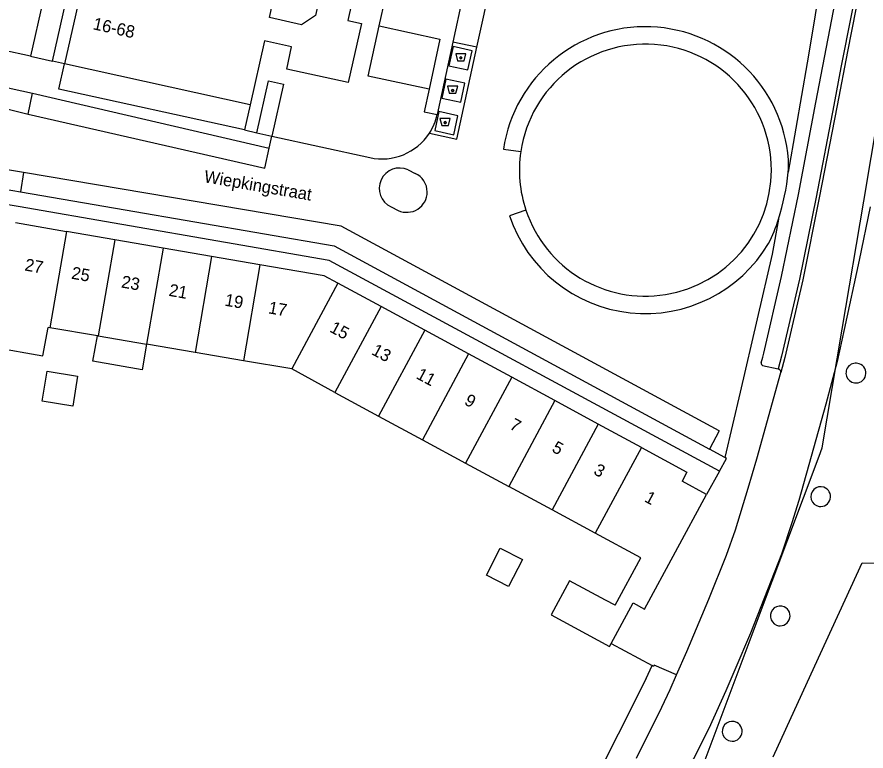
# Model space of a CAD drawing. Extents: x 194485 to 197793, y 468269 to 470822.
# Drawn here: x 194674.8 to 194757.7, y 469755.5 to 469827.1 of the extents above; entities that cross this region are included whole.
import ezdxf

# ---------------------------------------------------------------- set-up
doc = ezdxf.new("R2010")
doc.units = 0
for name, color, linetype in [('BGT grensvlak gebouwinstallatie plus 1', 7, 'Continuous'), ('BGT grensvlak overig bouwwerk uitbreiding populatie', 7, 'Continuous'), ('BGT grensvlak pand op maaiveld', 7, 'Continuous'), ('BGT grensvlak pand op maaiveld LR', 7, 'Continuous'), ('BGT grensvlak vegetatieobject', 7, 'Continuous'), ('BGT grensvlak wegdeel', 7, 'Continuous'), ('BGT lijnelement kunstwerkdeel uitbreiding populatie duiker', 7, 'Continuous'), ('BGT puntobject bak afval apart plaats', 7, 'Continuous'), ('BGT tekst huisnummerreeks', 7, 'Continuous'), ('BGT tekst openbare ruimte label weg', 7, 'Continuous')]:
    doc.layers.add(name, color=color, linetype=linetype)

msp = doc.modelspace()

# ---------------------------------------------------------------- linework, layer by layer
at = {"layer": 'BGT grensvlak gebouwinstallatie plus 1'}
msp.add_lwpolyline([(194687.451, 469795.191), (194687.021, 469792.692), (194682.205, 469793.54), (194682.641, 469796.013)], dxfattribs=at)
at = {"layer": 'BGT grensvlak overig bouwwerk uitbreiding populatie'}
for p, q in [((194677.261, 469789.617), (194677.74, 469792.562)), ((194677.74, 469792.562), (194680.714, 469792.078)), ((194680.714, 469792.078), (194680.235, 469789.133)), ((194680.235, 469789.133), (194677.261, 469789.617))]:
    msp.add_line(p, q, dxfattribs=at)
msp.add_lwpolyline([(194724.127, 469774.167), (194722.771, 469771.548), (194720.621, 469772.661), (194721.976, 469775.28), (194724.127, 469774.167)], dxfattribs=at)
at = {"layer": 'BGT grensvlak pand op maaiveld'}
for p, q in [((194698.94, 469824.796), (194697.557, 469818.556)), ((194676.12, 469823.304), (194678.259, 469822.83)), ((194697.557, 469818.556), (194679.441, 469822.569)), ((194674.663, 469807.06), (194679.629, 469806.205)), ((194684.35, 469805.391), (194679.629, 469806.205)), ((194689.07, 469804.578), (194684.35, 469805.391)), ((194693.791, 469803.765), (194689.07, 469804.578)), ((194698.51, 469802.951), (194693.791, 469803.765)), ((194710.34, 469798.863), (194706.12, 469801.147)), ((194714.603, 469796.555), (194710.34, 469798.863)), ((194678.01, 469796.803), (194677.82, 469796.835)), ((194682.641, 469796.013), (194678.01, 469796.803)), ((194718.867, 469794.247), (194714.603, 469796.555)), ((194682.731, 469795.997), (194682.641, 469796.013)), ((194682.731, 469795.997), (194687.451, 469795.191)), ((194692.171, 469794.386), (194687.451, 469795.191)), ((194696.891, 469793.58), (194692.171, 469794.386)), ((194723.087, 469791.963), (194718.867, 469794.247)), ((194701.611, 469792.774), (194696.891, 469793.58)), ((194705.833, 469790.489), (194701.611, 469792.774)), ((194727.304, 469789.68), (194723.087, 469791.963)), ((194705.833, 469790.489), (194710.099, 469788.18)), ((194731.527, 469787.394), (194727.304, 469789.68)), ((194710.099, 469788.18), (194714.364, 469785.871)), ((194735.747, 469785.11), (194731.527, 469787.394)), ((194714.364, 469785.871), (194718.585, 469783.586)), ((194718.585, 469783.586), (194722.807, 469781.301)), ((194727.028, 469779.016), (194722.807, 469781.301)), ((194742.101, 469780.523), (194739.716, 469781.813)), ((194731.249, 469776.731), (194727.028, 469779.016)), ((194735.681, 469774.332), (194731.249, 469776.731)), ((194733.186, 469769.706), (194735.681, 469774.332))]:
    msp.add_line(p, q, dxfattribs=at)
for points in [[(194678.259, 469822.83), (194682.188, 469840.307), (194670.646, 469842.87), (194667.931, 469830.703), (194677.304, 469828.629), (194676.12, 469823.304)], [(194704.618, 469830.387), (194703.934, 469827.283), (194702.569, 469826.38), (194699.444, 469827.072), (194700.109, 469830.071), (194682.021, 469834.077), (194679.441, 469822.569)], [(194707.731, 469829.7), (194707.08, 469826.802), (194708.416, 469826.507), (194707.118, 469820.73), (194701.126, 469822.05), (194701.604, 469824.209), (194698.94, 469824.796)], [(194706.12, 469801.147), (194704.784, 469801.871), (194698.51, 469802.951)], [(194673.024, 469797.795), (194672.515, 469794.904), (194677.331, 469794.056), (194677.82, 469796.835)], [(194735.747, 469785.11), (194740.196, 469782.702), (194739.716, 469781.813)], [(194732.801, 469765.968), (194734.944, 469769.941), (194736.066, 469769.335), (194742.101, 469780.523)], [(194733.186, 469769.706), (194732.232, 469770.211), (194728.729, 469772.1), (194726.936, 469768.776), (194732.645, 469765.679), (194732.801, 469765.968)]]:
    msp.add_lwpolyline(points, dxfattribs=at)
at = {"layer": 'BGT grensvlak pand op maaiveld LR'}
for p, q in [((194679.629, 469806.205), (194678.01, 469796.803)), ((194684.35, 469805.391), (194682.731, 469795.997)), ((194689.07, 469804.578), (194687.451, 469795.191)), ((194693.791, 469803.765), (194692.171, 469794.386)), ((194698.51, 469802.951), (194696.891, 469793.58)), ((194706.12, 469801.147), (194701.611, 469792.774)), ((194710.34, 469798.863), (194705.833, 469790.489)), ((194714.603, 469796.555), (194710.099, 469788.18)), ((194718.867, 469794.247), (194714.364, 469785.871)), ((194723.087, 469791.963), (194718.585, 469783.586)), ((194727.304, 469789.68), (194722.807, 469781.301)), ((194731.527, 469787.394), (194727.028, 469779.016)), ((194735.747, 469785.11), (194731.249, 469776.731))]:
    msp.add_line(p, q, dxfattribs=at)
at = {"layer": 'BGT grensvlak vegetatieobject'}
for centre, start, end in [((194736.134, 469812.178), 0.00362, 171.5486), ((194736.134, 469812.179), 198.51366, 0.00207)]:
    msp.add_arc(centre, 12.3, start, end, dxfattribs=at)
at = {"layer": 'BGT grensvlak wegdeel'}
for p, q in [((194718.794, 469831.338), (194717.346, 469824.679)), ((194710.154, 469826.252), (194710.767, 469829.031)), ((194717.346, 469824.679), (194715.808, 469817.607)), ((194719.692, 469824.169), (194717.346, 469824.679)), ((194676.12, 469823.304), (194673.406, 469823.905)), ((194679.441, 469822.569), (194678.259, 469822.83)), ((194672.681, 469820.483), (194676.306, 469819.706)), ((194675.882, 469817.655), (194676.306, 469819.706)), ((194676.306, 469819.706), (194699.419, 469814.341)), ((194672.272, 469818.552), (194675.882, 469817.655)), ((194697.557, 469818.556), (194697.013, 469816.1)), ((194697.013, 469816.1), (194698.214, 469815.835)), ((194698.214, 469815.835), (194699.679, 469815.513)), ((194699.419, 469814.341), (194699.679, 469815.513)), ((194699.679, 469815.513), (194709.251, 469813.404)), ((194722.286, 469814.236), (194723.967, 469813.986)), ((194675.444, 469811.94), (194672.026, 469812.529)), ((194712.971, 469812.209), (194713.673, 469811.86)), ((194675.444, 469811.94), (194675.122, 469810.063)), ((194671.721, 469810.643), (194675.122, 469810.063)), ((194675.122, 469810.063), (194685.348, 469808.307)), ((194674.92, 469808.628), (194672.969, 469808.967)), ((194711.304, 469808.594), (194712.006, 469808.246)), ((194724.471, 469808.273), (194722.859, 469807.733)), ((194747.568, 469793.122), (194749.115, 469792.777)), ((194749.115, 469792.777), (194749.149, 469792.77)), ((194743.324, 469786.74), (194742.399, 469784.948)), ((194743.897, 469784.126), (194742.399, 469784.948)), ((194743.381, 469782.786), (194742.101, 469780.523)), ((194732.801, 469765.968), (194736.806, 469763.817)), ((194736.218, 469762.563), (194736.806, 469763.817))]:
    msp.add_line(p, q, dxfattribs=at)
for points in [[(194747.452, 469793.362), (194747.606, 469793.927), (194747.697, 469794.331), (194749.416, 469801.793), (194751.072, 469809.803), (194752.779, 469818.784), (194755.865, 469834.867), (194757.569, 469843.178), (194760.29, 469855.346), (194761.304, 469859.683), (194763.554, 469868.458), (194766.546, 469878.876), (194767.516, 469882.1), (194769.002, 469887.009)], [(194770.742, 469886.694), (194770.609, 469886.246), (194769.513, 469882.569), (194768.278, 469878.449), (194765.273, 469868.021), (194763.382, 469860.714), (194762.046, 469855.121), (194759.341, 469843.007), (194755.223, 469822.199), (194754.534, 469818.514), (194752.804, 469809.532), (194751.181, 469801.539), (194749.438, 469794.008), (194749.115, 469792.777)], [(194771.028, 469886.501), (194770.254, 469883.895), (194768.587, 469878.39), (194765.592, 469867.909), (194763.704, 469860.68), (194762.376, 469855.048), (194759.652, 469842.949), (194755.857, 469823.776), (194754.857, 469818.478), (194753.113, 469809.484), (194751.499, 469801.479), (194749.749, 469793.909), (194749.357, 469792.431)], [(194719.692, 469824.169), (194721.139, 469830.828), (194718.794, 469831.338)], [(194753.11, 469829.888), (194752.633, 469826.91), (194751.922, 469822.646), (194750.824, 469816.286), (194750.075, 469811.978)], [(194715.016, 469820.078), (194709.078, 469821.369), (194710.154, 469826.252)], [(194710.154, 469826.252), (194716.078, 469824.964), (194715.016, 469820.078)], [(194715.046, 469815.779), (194717.74, 469815.193), (194719.692, 469824.169)], [(194717.359, 469824.235), (194716.956, 469822.378), (194718.812, 469821.974), (194719.216, 469823.831), (194717.359, 469824.235)], [(194697.013, 469816.1), (194678.886, 469820.093), (194679.441, 469822.569)], [(194698.214, 469815.835), (194699.337, 469820.908), (194700.802, 469820.585), (194699.679, 469815.513)], [(194716.67, 469821.066), (194716.266, 469819.21), (194718.123, 469818.806), (194718.527, 469820.662), (194716.67, 469821.066)], [(194715.016, 469820.078), (194714.538, 469817.883), (194715.808, 469817.607)], [(194715.981, 469817.897), (194715.577, 469816.041), (194717.434, 469815.637), (194717.838, 469817.494), (194715.981, 469817.897)], [(194675.882, 469817.655), (194698.987, 469812.388), (194699.419, 469814.341)], [(194743.324, 469786.74), (194706.429, 469806.713), (194675.444, 469811.94)], [(194743.381, 469782.786), (194705.267, 469803.362), (194674.92, 469808.628)], [(194685.348, 469808.307), (194705.765, 469804.798), (194742.399, 469784.948)], [(194758.076, 469808.609), (194757.009, 469803.389), (194755.547, 469796.618), (194754.863, 469793.502), (194753.742, 469789.335), (194751.102, 469779.948), (194750.418, 469777.757), (194749.426, 469774.703), (194746.405, 469766.996), (194744.862, 469763.409), (194743.984, 469761.342), (194742.321, 469757.667), (194737.832, 469748.785), (194735.915, 469745.052), (194734.795, 469742.939), (194731.983, 469737.714), (194726.896, 469729.346), (194726.716, 469729.032), (194721.012, 469720.466), (194717.518, 469715.4), (194715.725, 469713.043), (194714.507, 469711.385)], [(194749.135, 469807.396), (194748.498, 469803.984), (194747.058, 469797.669), (194745.374, 469790.497), (194743.897, 469784.126)], [(194739.189, 469762.909), (194740.182, 469765.191), (194742.341, 469770.306), (194744.058, 469774.593), (194744.95, 469777.08), (194746.162, 469781.123), (194747.009, 469783.987), (194749.357, 469792.431)], [(194743.381, 469782.786), (194744.069, 469784.041), (194743.897, 469784.126)], [(194748.596, 469754.909), (194752.689, 469763.787), (194757.311, 469773.859), (194761.158, 469773.801)], [(194739.189, 469762.909), (194737.002, 469763.86), (194736.94, 469763.745), (194736.806, 469763.817)], [(194736.218, 469762.563), (194733.477, 469757.124), (194730.837, 469751.913), (194730.695, 469751.975), (194727.297, 469745.564), (194727.394, 469745.31), (194727.285, 469745.063), (194724.894, 469741.197), (194722.447, 469737.492), (194720.658, 469734.867)], [(194735.255, 469754.775), (194737.741, 469759.772), (194738.565, 469761.476), (194739.189, 469762.909)]]:
    msp.add_lwpolyline(points, dxfattribs=at)
for centre, radius, start, end in [((194736.134, 469812.179), 14, 4.15338, 171.55108), ((194710.453, 469818.766), 5.479, 326.95829, 347.78417), ((194710.434, 469818.776), 5.5, 257.58408, 326.9871), ((194736.125, 469812.18), 12.291, 171.54966, 198.53349), ((194737.825, 469812.808), 12.278, 356.12617, 1.79915), ((194712.144, 469810.399), 1.99, 65.43521, 245.05271), ((194727.809, 469814.158), 22.372, 342.40615, 354.40704), ((194712.848, 469810.051), 1.988, 359.97119, 65.47366), ((194712.846, 469810.05), 1.99, 245.0368, 359.99462), ((194736.134, 469812.179), 14, 198.51544, 329.2462), ((194735.605, 469811.534), 14.148, 332.58871, 342.9959), ((194747.712, 469793.339), 0.261, 175.02613, 236.56592), ((194756.682, 469792.374), 0.966, 70.28947, 261.71035), ((194756.705, 469792.368), 0.964, 260.33479, 71.66502), ((194749.04, 469792.47), 0.32, 353.06726, 69.99675), ((194753.255, 469780.313), 0.969, 71.37053, 260.15405), ((194753.237, 469780.318), 0.97, 261.23923, 70.28535), ((194749.297, 469768.668), 0.966, 65.74348, 248.13186), ((194749.294, 469768.669), 0.967, 248.34847, 65.52688), ((194744.6, 469757.412), 0.961, 61.34348, 248.3846), ((194744.625, 469757.4), 0.96, 246.73772, 62.99036)]:
    msp.add_arc(centre, radius, start, end, dxfattribs=at)
at = {"layer": 'BGT lijnelement kunstwerkdeel uitbreiding populatie duiker'}
msp.add_lwpolyline([(194727.596, 469727.23), (194732.377, 469728.998), (194734.217, 469733.923), (194738.933, 469746.55), (194743.824, 469759.57), (194748.517, 469772.059), (194753.109, 469784.278), (194753.404, 469785.062), (194755.359, 469796.674), (194757.462, 469809.166), (194759.578, 469821.734), (194761.765, 469834.728), (194763.605, 469845.664), (194765.222, 469855.339), (194766.161, 469858.061), (194770.434, 469870.35), (194774.77, 469882.809), (194778.854, 469894.546), (194783.16, 469906.919), (194787.481, 469919.334), (194792.079, 469932.499), (194796.236, 469944.204), (194800.636, 469956.423)], dxfattribs=at)
at = {"layer": 'BGT puntobject bak afval apart plaats'}
for points in [[(194718.45, 469822.864), (194718.625, 469823.539), (194717.625, 469823.539), (194717.8, 469822.864)], [(194717.647, 469819.688), (194717.822, 469820.363), (194716.822, 469820.363), (194716.997, 469819.688)], [(194716.911, 469816.545), (194717.086, 469817.22), (194716.086, 469817.22), (194716.261, 469816.545)]]:
    msp.add_lwpolyline(points, close=True, dxfattribs=at)
for centre in [(194718.125, 469823.139), (194717.322, 469819.963), (194716.586, 469816.82)]:
    msp.add_circle(centre, 0.1, dxfattribs=at)
for centre, start, end in [((194718.125, 469823.139), 0, 180), ((194718.125, 469823.139), 180, 0), ((194717.322, 469819.963), 0, 180), ((194717.322, 469819.963), 180, 0), ((194716.586, 469816.82), 0, 180), ((194716.586, 469816.82), 180, 0)]:
    msp.add_arc(centre, 0.1, start, end, dxfattribs=at)

# ---------------------------------------------------------------- texts
at = {"layer": 'BGT tekst huisnummerreeks'}
for s, rotation, p in [('16-68', 347.4, (194682.139, 469825.942)), ('27', 350, (194675.488, 469802.394)), ('25', 350, (194680.04, 469801.594)), ('23', 350, (194684.912, 469800.736)), ('21', 350, (194689.559, 469799.919)), ('19', 350, (194695.009, 469798.961)), ('17', 350, (194699.269, 469798.211)), ('15', 331.7, (194705.228, 469796.452)), ('13', 331.7, (194709.322, 469794.244)), ('11', 331.7, (194713.677, 469791.895)), ('9', 331.7, (194718.38, 469789.359)), ('7', 331.7, (194722.793, 469786.979)), ('5', 331.7, (194726.924, 469784.751)), ('3', 331.7, (194730.993, 469782.556)), ('1', 331.7, (194735.96, 469779.877))]:
    msp.add_text(s, height=1.2, rotation=rotation, dxfattribs=at).set_placement(p)
at = {"layer": 'BGT tekst openbare ruimte label weg'}
msp.add_text('Wiepkingstraat', height=1.2, rotation=350.2, dxfattribs=at).set_placement((194692.992, 469811.007))

doc.saveas('drawing.dxf')
